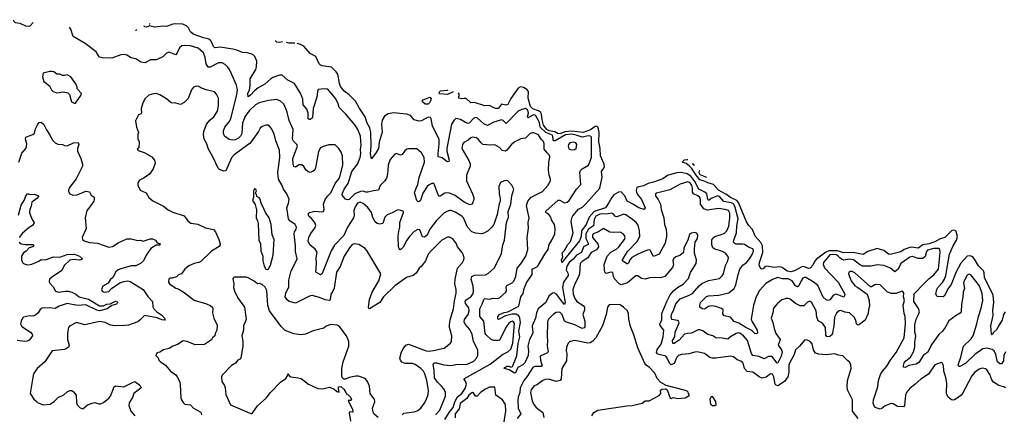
# Model space of a CAD drawing. Extents: x 2133461 to 2293071, y 753526 to 916327.
# Tile 342 of 459: x 2223144 to 2233754, y 909600 to 913851. Entities that reach past the tile are written whole.
import ezdxf

# ---------------------------------------------------------------- set-up
doc = ezdxf.new("R2010")
doc.units = 0

msp = doc.modelspace()

# ---------------------------------------------------------------- linework, layer by layer
at = {"layer": '0CON10XD'}
for points in [[(2223072, 913851), (2223080, 913835), (2223095, 913821), (2223145, 913812), (2223205, 913784), (2223245, 913780), (2223256, 913784), (2223290, 913822)], [(2227727, 909543), (2227771, 909619), (2227814, 909675), (2227833, 909735), (2227862, 909788), (2227907, 909825), (2227945, 909880), (2227958, 909925), (2227948, 909958), (2227934, 909975), (2227936, 909985), (2228215, 910139), (2228345, 910246), (2228405, 910272), (2228435, 910303), (2228457, 910365), (2228475, 910579), (2228467, 910597), (2228455, 910604), (2228435, 910598), (2228415, 910582), (2228390, 910545), (2228315, 910399), (2228305, 910395), (2228255, 910397), (2228225, 910405), (2228169, 910455), (2228160, 910470), (2228144, 910604), (2228102, 910655), (2228103, 910735), (2228128, 910785), (2228144, 910836), (2228155, 910849), (2228205, 910842), (2228245, 910852), (2228295, 910848), (2228315, 910854), (2228381, 910915), (2228390, 910935), (2228386, 910975), (2228395, 910989), (2228452, 911015), (2228468, 911035), (2228490, 911085), (2228503, 911175), (2228545, 911223), (2228597, 911305), (2228621, 911375), (2228613, 911505), (2228627, 911605), (2228624, 911665), (2228634, 911715), (2228607, 911845), (2228620, 911895), (2228655, 911941), (2228779, 912001), (2228837, 912065), (2228863, 912115), (2228864, 912135), (2228851, 912175), (2228842, 912235), (2228845, 912310), (2228856, 912376), (2228850, 912395), (2228827, 912417), (2228796, 912455), (2228797, 912515), (2228788, 912538), (2228764, 912565), (2228735, 912612), (2228685, 912634), (2228665, 912634), (2228645, 912626), (2228595, 912574), (2228544, 912566), (2228481, 912535), (2228444, 912505), (2228393, 912445), (2228375, 912434), (2228343, 912443), (2228316, 912476), (2228265, 912502), (2228221, 912499), (2228136, 912506), (2228115, 912523), (2228086, 912565), (2228065, 912580), (2228025, 912584), (2228005, 912578), (2227977, 912555), (2227930, 912530), (2227914, 912505), (2227908, 912465), (2227983, 912333), (2227997, 912297), (2227997, 912275), (2227957, 912175), (2227960, 912115), (2228022, 911975), (2228039, 911935), (2228039, 911915), (2228019, 911865), (2227994, 911856), (2227935, 911885), (2227835, 911959), (2227775, 911982), (2227745, 911986), (2227725, 911982), (2227675, 911950), (2227665, 911949), (2227653, 911963), (2227614, 912074), (2227605, 912085), (2227585, 912088), (2227555, 912074), (2227535, 912054), (2227488, 911982), (2227462, 911905), (2227445, 911889), (2227435, 911891), (2227424, 911904), (2227400, 911985), (2227415, 912035), (2227436, 912075), (2227448, 912152), (2227505, 912315), (2227502, 912365), (2227475, 912417), (2227425, 912460), (2227335, 912460), (2227314, 912456), (2227293, 912437), (2227265, 912398), (2227249, 912391), (2227205, 912408), (2227185, 912404), (2227135, 912345), (2227115, 912285), (2227107, 912183), (2227097, 912145), (2227075, 912110), (2227030, 912065), (2227012, 912015), (2226955, 912009), (2226895, 911992), (2226875, 911992), (2226845, 912004), (2226815, 912000), (2226756, 911974), (2226695, 911915), (2226675, 911909), (2226655, 911919), (2226630, 911945), (2226620, 911965), (2226622, 911982), (2226640, 912025), (2226684, 912086), (2226723, 912215), (2226784, 912296), (2226814, 912365), (2226820, 912405), (2226818, 912455), (2226825, 912495), (2226815, 912595), (2226787, 912667), (2226760, 912715), (2226660, 912835), (2226586, 912905), (2226576, 912945), (2226549, 912999), (2226465, 913101), (2226426, 913106), (2226361, 913099), (2226353, 913077), (2226346, 913015), (2226308, 912895), (2226300, 912800), (2226295, 912790), (2226275, 912777), (2226265, 912777), (2226254, 912785), (2226252, 912845), (2226239, 912889), (2226199, 912935), (2226194, 912995), (2226175, 913054), (2226104, 913165), (2226035, 913200), (2225974, 913254), (2225942, 913252), (2225873, 913227), (2225850, 913215), (2225786, 913155), (2225715, 913116), (2225669, 913081), (2225635, 913040), (2225605, 913021), (2225602, 913055), (2225619, 913095), (2225627, 913135), (2225629, 913215), (2225687, 913315), (2225695, 913345), (2225700, 913405), (2225678, 913455), (2225656, 913475), (2225634, 913484), (2225595, 913495), (2225545, 913498), (2225484, 913524), (2225440, 913535), (2225305, 913556), (2225245, 913549), (2225232, 913562), (2225212, 913612), (2225195, 913635), (2225175, 913646), (2225124, 913656), (2225014, 913694), (2224985, 913719), (2224963, 913763), (2224945, 913783), (2224903, 913803), (2224823, 913807), (2224795, 913803), (2224725, 913778), (2224695, 913782), (2224595, 913769), (2224545, 913784), (2224505, 913770), (2224489, 913775), (2224485, 913786)], [(2224540, 913808), (2224545, 913808), (2224547, 913811)], [(2227626, 909594), (2227671, 909645), (2227734, 909796), (2227733, 909835), (2227715, 909875), (2227691, 909905), (2227645, 909945), (2227615, 909993), (2227612, 910075), (2227598, 910135), (2227602, 910148), (2227614, 910156), (2227635, 910155), (2227715, 910135), (2227795, 910125), (2227845, 910136), (2227965, 910141), (2228036, 910174), (2228066, 910205), (2228080, 910235), (2228082, 910295), (2228035, 910385), (2228021, 910461), (2227993, 910515), (2227943, 910573), (2227932, 910595), (2227937, 910623), (2227976, 910675), (2227988, 910715), (2227985, 910746), (2227949, 910795), (2227945, 910815), (2227956, 910834), (2228009, 910871), (2228030, 910900), (2228034, 910925), (2228030, 910980), (2228010, 911055), (2228016, 911085), (2228045, 911100), (2228165, 911102), (2228195, 911120), (2228261, 911179), (2228336, 911334), (2228351, 911425), (2228368, 911475), (2228390, 911665), (2228410, 911725), (2228408, 911785), (2228437, 911865), (2228448, 911955), (2228468, 912025), (2228449, 912069), (2228403, 912115), (2228385, 912120), (2228363, 912117), (2228325, 912097), (2228306, 912055), (2228310, 911975), (2228321, 911925), (2228320, 911895), (2228311, 911869), (2228288, 911752), (2228254, 911645), (2228232, 911615), (2228193, 911577), (2228145, 911551), (2228125, 911546), (2228055, 911552), (2228015, 911567), (2227971, 911615), (2227925, 911715), (2227910, 911735), (2227835, 911779), (2227795, 911794), (2227775, 911794), (2227745, 911786), (2227715, 911766), (2227635, 911689), (2227564, 911596), (2227542, 911545), (2227525, 911522), (2227505, 911510), (2227485, 911512), (2227456, 911586), (2227435, 911590), (2227395, 911568), (2227345, 911515), (2227314, 911476), (2227275, 911402), (2227255, 911379), (2227245, 911372), (2227235, 911374), (2227227, 911403), (2227222, 911515), (2227228, 911572), (2227241, 911615), (2227240, 911665), (2227281, 911775), (2227278, 911785), (2227255, 911797), (2227217, 911803), (2227159, 911771), (2227105, 911750), (2227077, 911723), (2227056, 911655), (2227025, 911647), (2226996, 911655), (2226974, 911674), (2226949, 911719), (2226935, 911775), (2226895, 911828), (2226845, 911871), (2226814, 911884), (2226785, 911873), (2226759, 911835), (2226745, 911795), (2226748, 911745), (2226741, 911715), (2226675, 911615), (2226636, 911525), (2226535, 911421), (2226500, 911360), (2226405, 911116), (2226385, 911104), (2226335, 911132), (2226342, 911225), (2226340, 911285), (2226348, 911348), (2226328, 911378), (2226269, 911425), (2226252, 911465), (2226260, 911505), (2226278, 911545), (2226325, 911607), (2226334, 911635), (2226325, 911665), (2226289, 911709), (2226258, 911735), (2226251, 911759), (2226265, 911776), (2226325, 911788), (2226395, 911781), (2226418, 911785), (2226425, 911805), (2226418, 911865), (2226435, 911913), (2226459, 911951), (2226497, 911985), (2226543, 912087), (2226585, 912142), (2226599, 912171), (2226625, 912285), (2226624, 912384), (2226605, 912430), (2226579, 912469), (2226545, 912502), (2226475, 912503), (2226414, 912486), (2226385, 912470), (2226365, 912432), (2226333, 912257), (2226323, 912235), (2226304, 912215), (2226275, 912206), (2226252, 912212), (2226226, 912235), (2226205, 912271), (2226185, 912287), (2226155, 912287), (2226115, 912264), (2226099, 912269), (2226089, 912299), (2226088, 912355), (2226138, 912488), (2226132, 912505), (2226095, 912542), (2226082, 912565), (2226090, 912670), (2226046, 912766), (2226026, 912855), (2226004, 912914), (2225986, 912945), (2225955, 912974), (2225915, 912990), (2225825, 912982), (2225725, 912956), (2225685, 912935), (2225615, 912870), (2225570, 912805), (2225543, 912735), (2225537, 912625), (2225524, 912595), (2225502, 912575), (2225465, 912558), (2225433, 912553), (2225400, 912560), (2225351, 912595), (2225339, 912625), (2225339, 912655), (2225354, 912695), (2225400, 912750), (2225419, 912785), (2225485, 913045), (2225490, 913095), (2225481, 913145), (2225428, 913268), (2225406, 913315), (2225385, 913340), (2225357, 913367), (2225325, 913385), (2225285, 913386), (2225195, 913339), (2225175, 913339), (2225154, 913374), (2225143, 913445), (2225125, 913495), (2225066, 913546), (2224985, 913568), (2224925, 913572), (2224892, 913568), (2224865, 913548), (2224842, 913495), (2224825, 913474), (2224755, 913502), (2224725, 913489), (2224688, 913452), (2224633, 913425), (2224615, 913419), (2224555, 913418), (2224495, 913387), (2224450, 913395), (2224395, 913428), (2224345, 913439), (2224300, 913470), (2224275, 913478), (2224235, 913474), (2224135, 913436), (2224031, 913441), (2224005, 913448), (2223969, 913505), (2223851, 913595), (2223721, 913671), (2223695, 913748), (2223680, 913770)], [(2224405, 913741), (2224395, 913735), (2224391, 913737)], [(2225976, 913612), (2225945, 913606), (2225915, 913608), (2225902, 913625), (2225903, 913627)], [(2226107, 913598), (2226045, 913598), (2226015, 913606)], [(2233769, 909885), (2233748, 909898), (2233695, 909910), (2233638, 909948), (2233620, 909970), (2233598, 910028), (2233565, 910081), (2233550, 910090), (2233515, 910097), (2233485, 910086), (2233435, 910052), (2233405, 910016), (2233295, 909810), (2233225, 909760), (2233205, 909754), (2233185, 909757), (2233150, 909785), (2233131, 909825), (2233134, 909934), (2233125, 909995), (2233104, 910065), (2233099, 910125), (2233085, 910153), (2233075, 910159), (2233004, 910135), (2232938, 910032), (2232855, 909980), (2232794, 909926), (2232732, 909875), (2232700, 909835), (2232690, 909805), (2232678, 909695), (2232668, 909682), (2232605, 909685), (2232555, 909714), (2232535, 909717), (2232469, 909691), (2232435, 909663), (2232415, 909656), (2232361, 909675), (2232347, 909697), (2232341, 909721), (2232345, 909755), (2232393, 909895), (2232400, 909965), (2232420, 910030), (2232441, 910065), (2232490, 910120), (2232525, 910181), (2232589, 910265), (2232675, 910425), (2232690, 910575), (2232686, 910655), (2232675, 910685), (2232666, 910775), (2232679, 910825), (2232668, 910865), (2232670, 910905), (2232662, 910922), (2232655, 910927), (2232585, 910901), (2232535, 910903), (2232491, 910921), (2232415, 910996), (2232365, 910999), (2232325, 910974), (2232313, 910973), (2232145, 911123), (2232115, 911138), (2232095, 911139), (2232080, 911130), (2232074, 911115), (2232105, 911038), (2232145, 910983), (2232177, 910967), (2232275, 910895), (2232298, 910825), (2232301, 910765), (2232290, 910730), (2232287, 910685), (2232255, 910615), (2232195, 910566), (2232175, 910562), (2232162, 910575), (2232153, 910615), (2232138, 910645), (2232085, 910693), (2232035, 910701), (2231993, 910717), (2231975, 910714), (2231945, 910690), (2231925, 910645), (2231918, 910555), (2231899, 910461), (2231875, 910438), (2231845, 910434), (2231832, 910452), (2231826, 910535), (2231795, 910581), (2231747, 910607), (2231733, 910645), (2231726, 910716), (2231675, 910808), (2231655, 910818), (2231635, 910808), (2231595, 910770), (2231555, 910769), (2231503, 910793), (2231445, 910841), (2231425, 910849), (2231405, 910849), (2231356, 910834), (2231305, 910791), (2231268, 910742), (2231261, 910695), (2231241, 910635), (2231260, 910590), (2231275, 910525), (2231292, 910472), (2231340, 910405), (2231319, 910345), (2231355, 910296), (2231361, 910275), (2231351, 910225), (2231315, 910154), (2231305, 910151), (2231261, 910211), (2231245, 910223), (2231215, 910222), (2231165, 910197), (2231114, 910224), (2231044, 910234), (2231030, 910255), (2230988, 910395), (2230945, 910445), (2230905, 910475), (2230885, 910478), (2230865, 910471), (2230805, 910435), (2230775, 910408), (2230715, 910420), (2230645, 910425), (2230615, 910445), (2230561, 910461), (2230505, 910498), (2230475, 910509), (2230455, 910509), (2230385, 910475), (2230340, 910470), (2230308, 910462), (2230252, 910398), (2230195, 910363), (2230182, 910362), (2230179, 910395), (2230205, 910435), (2230209, 910485), (2230250, 910585), (2230245, 910602), (2230232, 910612), (2230173, 910623), (2230165, 910655), (2230171, 910685), (2230191, 910719), (2230215, 910791), (2230263, 910845), (2230358, 910882), (2230395, 910903), (2230465, 910985), (2230495, 911010), (2230565, 911043), (2230685, 911064), (2230715, 911092), (2230729, 911115), (2230750, 911205), (2230774, 911255), (2230781, 911285), (2230774, 911305), (2230750, 911335), (2230717, 911355), (2230685, 911365), (2230635, 911380), (2230614, 911395), (2230601, 911425), (2230601, 911475), (2230609, 911495), (2230634, 911516), (2230735, 911548), (2230766, 911575), (2230784, 911626), (2230796, 911715), (2230797, 911767), (2230781, 911795), (2230748, 911808), (2230675, 911816), (2230555, 911801), (2230515, 911815), (2230482, 911865), (2230479, 911915), (2230472, 911935), (2230453, 911953), (2230405, 911975), (2230396, 911995), (2230396, 912035), (2230388, 912065), (2230368, 912095), (2230345, 912105), (2230260, 912080), (2230150, 912020), (2230005, 911984), (2229996, 911974), (2229996, 911955), (2230025, 911915), (2230048, 911865), (2230055, 911807), (2230085, 911715), (2230093, 911645), (2230112, 911595), (2230115, 911545), (2230115, 911515), (2230100, 911445), (2230034, 911326), (2229975, 911302), (2229937, 911367), (2229915, 911373), (2229805, 911324), (2229742, 911288), (2229718, 911265), (2229705, 911230), (2229695, 911220), (2229685, 911221), (2229641, 911255), (2229640, 911265), (2229693, 911355), (2229795, 911460), (2229826, 911515), (2229822, 911575), (2229807, 911637), (2229787, 911665), (2229748, 911698), (2229675, 911750), (2229655, 911757), (2229578, 911728), (2229565, 911732), (2229541, 911761), (2229525, 911768), (2229485, 911759), (2229395, 911757), (2229353, 911735), (2229335, 911700), (2229328, 911632), (2229272, 911595), (2229243, 911545), (2229244, 911495), (2229269, 911445), (2229270, 911430), (2229220, 911405), (2229198, 911342), (2229145, 911315), (2229109, 911271), (2229064, 911235), (2229041, 911195), (2229032, 911155), (2229054, 911115), (2229053, 911095), (2229005, 911024), (2228994, 910965), (2229022, 910805), (2229015, 910784), (2228992, 910808), (2228930, 910895), (2228905, 910908), (2228885, 910907), (2228845, 910872), (2228812, 910805), (2228732, 910735), (2228713, 910695), (2228703, 910635), (2228667, 910555), (2228672, 910475), (2228636, 910405), (2228619, 910335), (2228627, 910285), (2228625, 910235), (2228586, 910155), (2228565, 910135), (2228512, 910105), (2228485, 910046), (2228475, 910043), (2228420, 910080), (2228366, 910095), (2228371, 910105), (2228395, 910120), (2228415, 910120), (2228435, 910108), (2228456, 910115), (2228500, 910230), (2228515, 910364), (2228532, 910435), (2228524, 910495), (2228539, 910591), (2228533, 910635), (2228521, 910661), (2228495, 910680), (2228452, 910678), (2228380, 910660), (2228305, 910622), (2228295, 910630), (2228296, 910655), (2228314, 910675), (2228365, 910698), (2228405, 910705), (2228522, 910765), (2228543, 910865), (2228569, 910901), (2228581, 910955), (2228606, 911015), (2228666, 911105), (2228666, 911155), (2228674, 911166), (2228715, 911188), (2228730, 911205), (2228803, 911327), (2228840, 911375), (2228850, 911430), (2228879, 911475), (2228909, 911545), (2228916, 911595), (2228907, 911645), (2228876, 911695), (2228866, 911725), (2228845, 911751), (2228815, 911774), (2228815, 911790), (2228945, 911908), (2228965, 911906), (2229015, 911877), (2229045, 911886), (2229065, 911905), (2229145, 912026), (2229192, 912075), (2229181, 912205), (2229186, 912225), (2229204, 912245), (2229275, 912285), (2229306, 912365), (2229305, 912586), (2229295, 912595), (2229275, 912599), (2229205, 912587), (2229142, 912608), (2229095, 912617), (2229025, 912611), (2228915, 912547), (2228895, 912545), (2228885, 912607), (2228815, 912635), (2228753, 912693), (2228744, 912745), (2228707, 912817), (2228695, 912825), (2228675, 912824), (2228625, 912795), (2228619, 912799), (2228615, 912805), (2228626, 912844), (2228625, 912864), (2228615, 912880), (2228595, 912893), (2228556, 912884), (2228516, 912865), (2228385, 912732), (2228354, 912765), (2228335, 912773), (2228255, 912749), (2228185, 912711), (2228145, 912730), (2228075, 912793), (2228055, 912798), (2228035, 912788), (2227988, 912735), (2227975, 912733), (2227949, 912745), (2227895, 912775), (2227845, 912786), (2227825, 912770), (2227797, 912725), (2227747, 912465), (2227747, 912435), (2227772, 912338), (2227767, 912323), (2227755, 912320), (2227735, 912329), (2227695, 912362), (2227654, 912374), (2227652, 912405), (2227665, 912515), (2227663, 912565), (2227593, 912703), (2227578, 912785), (2227569, 912799), (2227545, 912801), (2227475, 912763), (2227445, 912758), (2227395, 912774), (2227355, 912818), (2227316, 912835), (2227239, 912839), (2227175, 912849), (2227116, 912836), (2227075, 912813), (2227051, 912769), (2227042, 912725), (2227051, 912639), (2227017, 912533), (2227009, 912465), (2226985, 912419), (2226935, 912352), (2226923, 912405), (2226933, 912487), (2226927, 912637), (2226918, 912685), (2226888, 912735), (2226865, 912805), (2226801, 912901), (2226764, 912974), (2226695, 913043), (2226641, 913081), (2226602, 913132), (2226589, 913165), (2226571, 913265), (2226555, 913290), (2226505, 913338), (2226405, 913354), (2226383, 913365), (2226372, 913375), (2226335, 913455), (2226275, 913488), (2226206, 913565), (2226168, 913585), (2226134, 913596)], [(2223731, 912951), (2223745, 912952), (2223802, 913035), (2223808, 913055), (2223763, 913105), (2223763, 913125), (2223750, 913160), (2223694, 913234), (2223655, 913257), (2223625, 913249), (2223605, 913251), (2223576, 913266), (2223545, 913264), (2223510, 913290), (2223495, 913294), (2223467, 913293), (2223396, 913274), (2223389, 913235), (2223402, 913185), (2223465, 913137), (2223488, 913095), (2223505, 913078), (2223545, 913062), (2223615, 913074), (2223662, 913065), (2223680, 913045), (2223703, 912965), (2223731, 912951)], [(2227266, 909595), (2227285, 909613), (2227394, 909626), (2227435, 909642), (2227466, 909665), (2227503, 909715), (2227529, 909765), (2227544, 909815), (2227549, 909861), (2227530, 909965), (2227510, 910035), (2227494, 910064), (2227465, 910095), (2227405, 910138), (2227375, 910148), (2227298, 910148), (2227262, 910162), (2227246, 910185), (2227241, 910205), (2227259, 910275), (2227275, 910306), (2227305, 910345), (2227335, 910356), (2227525, 910283), (2227555, 910279), (2227602, 910288), (2227719, 910311), (2227785, 910365), (2227797, 910385), (2227801, 910445), (2227777, 910537), (2227776, 910565), (2227783, 910617), (2227818, 910735), (2227828, 910822), (2227847, 910905), (2227848, 910945), (2227834, 911005), (2227837, 911055), (2227862, 911175), (2227915, 911236), (2227931, 911265), (2227933, 911283), (2227927, 911315), (2227911, 911345), (2227862, 911405), (2227850, 911435), (2227810, 911490), (2227775, 911509), (2227755, 911507), (2227693, 911477), (2227581, 911365), (2227544, 911326), (2227516, 911254), (2227473, 911197), (2227449, 911175), (2227415, 911119), (2227385, 911097), (2227312, 911075), (2227186, 910985), (2227065, 910865), (2227025, 910803), (2226915, 910738), (2226905, 910740), (2226901, 910755), (2226915, 910838), (2226942, 910915), (2227015, 911039), (2227034, 911115), (2226884, 911364), (2226865, 911386), (2226799, 911429), (2226755, 911438), (2226725, 911428), (2226697, 911395), (2226642, 911305), (2226597, 911193), (2226559, 911131), (2226531, 910959), (2226515, 910919), (2226498, 910895), (2226490, 910835), (2226482, 910825), (2226435, 910832), (2226375, 910860), (2226295, 910879), (2226265, 910872), (2226115, 910799), (2226047, 910817), (2226025, 910834), (2226006, 910865), (2226010, 910905), (2226045, 910975), (2226044, 911045), (2226068, 911145), (2226113, 911227), (2226134, 911276), (2226115, 911355), (2226116, 911415), (2226100, 911545), (2226105, 911565), (2226124, 911595), (2226128, 911615), (2226111, 911645), (2226055, 911683), (2226042, 911705), (2226023, 911825), (2226041, 911875), (2226048, 911918), (2226022, 911975), (2225986, 912025), (2225972, 912065), (2225933, 912135), (2225925, 912205), (2225948, 912365), (2225942, 912445), (2225904, 912545), (2225885, 912620), (2225855, 912681), (2225835, 912704), (2225816, 912716), (2225795, 912716), (2225755, 912701), (2225735, 912683), (2225718, 912645), (2225628, 912522), (2225456, 912394), (2225425, 912362), (2225365, 912223), (2225345, 912219), (2225297, 912237), (2225283, 912253), (2225230, 912365), (2225174, 912465), (2225161, 912515), (2225132, 912565), (2225123, 912615), (2225127, 912645), (2225156, 912725), (2225196, 912774), (2225235, 912804), (2225274, 912865), (2225286, 912924), (2225286, 913005), (2225265, 913050), (2225243, 913073), (2225152, 913095), (2225097, 913117), (2225075, 913132), (2225044, 913136), (2225015, 913123), (2224996, 913095), (2224958, 913002), (2224915, 912959), (2224875, 912939), (2224825, 912952), (2224775, 912954), (2224725, 912999), (2224653, 913043), (2224616, 913056), (2224585, 913054), (2224535, 913037), (2224495, 913003), (2224469, 912955), (2224452, 912895), (2224457, 912845), (2224446, 912834), (2224423, 912825), (2224393, 912763), (2224401, 912695), (2224423, 912635), (2224417, 912613), (2224418, 912568), (2224432, 912535), (2224428, 912472), (2224410, 912455), (2224422, 912442), (2224485, 912420), (2224567, 912375), (2224598, 912338), (2224604, 912305), (2224582, 912245), (2224544, 912186), (2224485, 912147), (2224435, 912123), (2224416, 912094)], [(2227815, 913074), (2227755, 913046), (2227673, 913053), (2227663, 913065), (2227675, 913086), (2227755, 913092), (2227761, 913096)], [(2231256, 911054), (2231185, 911010), (2231115, 910935), (2231079, 910865), (2231050, 910775), (2231028, 910625), (2231037, 910595), (2231091, 910505), (2231093, 910477), (2231085, 910467), (2231065, 910472), (2231033, 910503), (2230968, 910535), (2230895, 910583), (2230845, 910600), (2230805, 910648), (2230735, 910660), (2230722, 910682), (2230724, 910725), (2230705, 910741), (2230645, 910760), (2230595, 910767), (2230565, 910761), (2230525, 910733), (2230498, 910738), (2230474, 910754), (2230472, 910775), (2230481, 910805), (2230545, 910870), (2230565, 910878), (2230678, 910882), (2230785, 910910), (2230843, 910957), (2230862, 910995), (2230885, 911105), (2230905, 911165), (2230935, 911206), (2230975, 911235), (2231003, 911265), (2231045, 911332), (2231052, 911365), (2231043, 911383), (2231005, 911397), (2230955, 911428), (2230935, 911434), (2230865, 911432), (2230849, 911439), (2230836, 911455), (2230838, 911475), (2230869, 911555), (2230872, 911632), (2230885, 911705), (2230855, 911828), (2230838, 911865), (2230815, 911877), (2230733, 911893), (2230686, 911945), (2230665, 911953), (2230596, 911924), (2230575, 911906), (2230565, 911903), (2230558, 911918), (2230547, 911977), (2230526, 911995), (2230464, 912025), (2230419, 912109), (2230375, 912165), (2230335, 912191), (2230275, 912204), (2230225, 912203), (2230145, 912181), (2230125, 912173), (2230075, 912137), (2229975, 912100), (2229915, 912087), (2229865, 912060), (2229815, 912052), (2229795, 912042), (2229786, 912015), (2229791, 911991), (2229804, 911964), (2229845, 911913), (2229875, 911850), (2229883, 911825), (2229875, 911808), (2229815, 911823), (2229760, 911860), (2229689, 911895), (2229665, 911955), (2229625, 911996), (2229595, 911994), (2229545, 911965), (2229524, 911936), (2229497, 911885), (2229455, 911825), (2229335, 911786), (2229280, 911725), (2229247, 911645), (2229197, 911575), (2229193, 911515), (2229175, 911469), (2228985, 911237), (2228982, 911265), (2228996, 911295), (2228990, 911340), (2229016, 911365), (2229051, 911429), (2229079, 911461), (2229107, 911555), (2229086, 911675), (2229093, 911715), (2229105, 911740), (2229165, 911809), (2229209, 911831), (2229244, 911866), (2229394, 912035), (2229420, 912155), (2229412, 912215), (2229447, 912263), (2229444, 912295), (2229403, 912385), (2229399, 912465), (2229386, 912534), (2229390, 912635), (2229379, 912689), (2229365, 912704), (2229345, 912702), (2229295, 912663), (2229215, 912635), (2229095, 912649), (2229018, 912642), (2228974, 912625), (2228945, 912621), (2228912, 912642), (2228850, 912655), (2228825, 912668), (2228788, 912715), (2228773, 912773), (2228766, 912835), (2228756, 912856), (2228735, 912871), (2228675, 912892), (2228650, 912915), (2228624, 913005), (2228626, 913076), (2228609, 913099), (2228572, 913122), (2228542, 913128), (2228515, 913114), (2228438, 913002), (2228405, 912939), (2228382, 912932), (2228335, 912940), (2228305, 912897), (2228295, 912893), (2228275, 912893), (2228245, 912904), (2228205, 912928), (2228155, 912924), (2228045, 912958), (2228005, 912954), (2227955, 913002), (2227935, 913004), (2227905, 912997), (2227880, 913005), (2227872, 913015), (2227882, 913035), (2227880, 913045), (2227875, 913056), (2227869, 913060)], [(2227515, 912940), (2227485, 912965), (2227480, 912975), (2227491, 912989), (2227565, 913016), (2227577, 912997), (2227576, 912985), (2227561, 912955), (2227545, 912941), (2227515, 912940)], [(2223135, 912315), (2223168, 912412), (2223209, 912465), (2223218, 912485), (2223222, 912515), (2223208, 912565), (2223210, 912585), (2223245, 912599), (2223285, 912614), (2223302, 912628), (2223313, 912675), (2223335, 912720), (2223355, 912742), (2223375, 912748), (2223405, 912722), (2223431, 912665), (2223466, 912616), (2223499, 912549), (2223525, 912524), (2223555, 912512), (2223605, 912506), (2223626, 912496), (2223655, 912492), (2223725, 912526), (2223775, 912530), (2223781, 912505), (2223768, 912465), (2223768, 912435), (2223803, 912355), (2223820, 912295), (2223820, 912275), (2223752, 912138), (2223682, 912045), (2223669, 912015), (2223669, 911999), (2223684, 911974), (2223715, 911961), (2223764, 911966), (2223855, 912004), (2223895, 911997), (2223915, 911962), (2223945, 911938), (2223948, 911918), (2223942, 911895), (2223888, 911822), (2223868, 911795), (2223850, 911715), (2223859, 911601), (2223818, 911505), (2223820, 911485), (2223838, 911468), (2223895, 911450), (2223983, 911443), (2224105, 911400), (2224145, 911409), (2224205, 911448), (2224298, 911492), (2224345, 911489), (2224415, 911471), (2224445, 911477), (2224475, 911464), (2224551, 911489), (2224575, 911490), (2224606, 911475), (2224625, 911447), (2224656, 911435), (2224655, 911424), (2224615, 911421), (2224558, 911385), (2224506, 911315), (2224477, 911255), (2224445, 911226), (2224395, 911201), (2224345, 911201), (2224233, 911167), (2224205, 911155), (2224181, 911135), (2224146, 911074), (2224120, 911050), (2224096, 911014), (2224041, 910979), (2224024, 910946), (2224032, 910925), (2224055, 910917), (2224105, 910924), (2224134, 910956), (2224181, 910989), (2224231, 911019), (2224265, 911032), (2224305, 911039), (2224335, 911030), (2224475, 910944), (2224525, 910869), (2224574, 910814), (2224578, 910758), (2224590, 910735), (2224621, 910705), (2224675, 910670), (2224703, 910635), (2224710, 910615), (2224675, 910617), (2224625, 910641), (2224487, 910663), (2224440, 910615), (2224415, 910598), (2224315, 910561), (2224275, 910557), (2224172, 910552), (2224122, 910562), (2224065, 910588), (2224005, 910601), (2223845, 910564), (2223755, 910588), (2223680, 910550), (2223670, 910535), (2223660, 910475), (2223658, 910405), (2223676, 910345), (2223669, 910325), (2223644, 910306), (2223625, 910299), (2223493, 910285), (2223415, 910166), (2223331, 910095), (2223294, 910035), (2223280, 909975), (2223258, 909825), (2223297, 909765), (2223317, 909745), (2223335, 909729), (2223395, 909703), (2223472, 909708), (2223518, 909742), (2223560, 909780), (2223619, 909811), (2223655, 909843), (2223685, 909858), (2223705, 909856), (2223723, 909843), (2223754, 909805), (2223756, 909726), (2223762, 909702), (2223795, 909669), (2223825, 909661), (2223875, 909701), (2223925, 909721), (2223955, 909726), (2223995, 909713), (2224014, 909714), (2224045, 909728), (2224105, 909773), (2224123, 909795), (2224162, 909895), (2224175, 909908), (2224265, 909895), (2224365, 909948), (2224385, 909952), (2224438, 909915), (2224451, 909885), (2224373, 909825), (2224359, 909781), (2224322, 909725), (2224319, 909695), (2224342, 909635), (2224385, 909584)], [(2229085, 912448), (2229125, 912452), (2229140, 912465), (2229145, 912480), (2229146, 912505), (2229136, 912525), (2229115, 912533), (2229071, 912525), (2229058, 912505), (2229055, 912490), (2229061, 912461), (2229085, 912448)], [(2233765, 910705), (2233747, 910675), (2233730, 910615), (2233691, 910555), (2233673, 910515), (2233639, 910481), (2233625, 910458), (2233617, 910467), (2233608, 910555), (2233634, 910666), (2233631, 910721), (2233642, 910805), (2233635, 910885), (2233540, 911075), (2233538, 911125), (2233530, 911145), (2233475, 911201), (2233435, 911271), (2233414, 911296), (2233385, 911307), (2233355, 911303), (2233285, 911229), (2233236, 911135), (2233181, 910999), (2233149, 910955), (2233105, 910874), (2233095, 910866), (2233031, 910871), (2233017, 910895), (2233026, 910945), (2233037, 910965), (2233089, 911021), (2233109, 911055), (2233123, 911097), (2233165, 911324), (2233203, 911415), (2233239, 911475), (2233249, 911515), (2233235, 911570), (2233225, 911581), (2233205, 911584), (2233185, 911575), (2233115, 911505), (2233065, 911492), (2233007, 911457), (2232945, 911436), (2232875, 911425), (2232825, 911391), (2232755, 911401), (2232735, 911398), (2232675, 911375), (2232638, 911352), (2232525, 911322), (2232505, 911326), (2232456, 911365), (2232385, 911386), (2232285, 911353), (2232235, 911320), (2232125, 911343), (2232025, 911339), (2231955, 911361), (2231865, 911361), (2231832, 911348), (2231729, 911271), (2231708, 911245), (2231692, 911208), (2231663, 911175), (2231645, 911171), (2231595, 911193), (2231572, 911188), (2231540, 911170), (2231495, 911145), (2231455, 911135), (2231415, 911143), (2231361, 911181), (2231335, 911190), (2231271, 911181), (2231195, 911195), (2231175, 911189), (2231155, 911168), (2231134, 911164), (2231111, 911205), (2231115, 911235), (2231153, 911345), (2231149, 911415), (2231130, 911450), (2231070, 911520), (2231042, 911592), (2231000, 911635), (2230975, 911674), (2230891, 911881), (2230872, 911902), (2230802, 911935), (2230752, 911972), (2230673, 912015), (2230621, 912075), (2230558, 912092), (2230529, 912109), (2230475, 912125), (2230433, 912175), (2230382, 912252), (2230357, 912277), (2230325, 912301), (2230282, 912315), (2230308, 912342), (2230336, 912346), (2230343, 912345)], [(2230394, 912304), (2230397, 912295), (2230414, 912285)], [(2230472, 912228), (2230465, 912218), (2230463, 912205), (2230475, 912182), (2230544, 912156)], [(2224416, 912094), (2224415, 912070), (2224442, 912015), (2224505, 911987), (2224537, 911935), (2224580, 911900), (2224695, 911842), (2224745, 911804), (2224795, 911778), (2224915, 911740), (2224956, 911686), (2224988, 911658), (2225065, 911650), (2225145, 911608), (2225231, 911591), (2225255, 911565), (2225290, 911485), (2225303, 911435), (2225303, 911425), (2225292, 911408), (2225211, 911359), (2225095, 911248), (2225075, 911236), (2225025, 911226), (2224965, 911199), (2224925, 911163), (2224887, 911115), (2224855, 911101), (2224832, 911082), (2224785, 911067), (2224765, 911066), (2224752, 911058), (2224747, 911025), (2224757, 911007), (2224825, 910960), (2224859, 910949), (2224905, 910920), (2225025, 910830), (2225155, 910789), (2225195, 910772), (2225220, 910755), (2225226, 910735), (2225222, 910695), (2225237, 910635), (2225270, 910560), (2225268, 910505), (2225250, 910470), (2225246, 910444), (2225222, 910425), (2225209, 910401), (2225137, 910353), (2225035, 910347), (2224947, 910385), (2224905, 910391), (2224845, 910352), (2224795, 910335), (2224755, 910309), (2224694, 910296), (2224655, 910268), (2224625, 910262), (2224613, 910247), (2224612, 910235), (2224635, 910210), (2224642, 910185), (2224658, 910168), (2224715, 910129), (2224770, 910065), (2224826, 910026), (2224841, 910005), (2224866, 909956), (2224874, 909925), (2224881, 909775), (2224887, 909755), (2224907, 909727), (2224925, 909710), (2224985, 909704), (2225018, 909665), (2225096, 909625), (2225104, 909595)], [(2225815, 911160), (2225825, 911168), (2225845, 911208), (2225876, 911315), (2225886, 911485), (2225864, 911535), (2225854, 911645), (2225833, 911715), (2225793, 911775), (2225765, 911840), (2225748, 911865), (2225735, 911918), (2225725, 911932), (2225700, 911945), (2225697, 911967), (2225690, 911975), (2225690, 911995), (2225697, 912007), (2225690, 912025), (2225675, 912030), (2225662, 912005), (2225662, 911935), (2225653, 911905), (2225682, 911862), (2225697, 911803), (2225693, 911715), (2225708, 911685), (2225712, 911655), (2225720, 911475), (2225740, 911435), (2225742, 911362), (2225763, 911303), (2225764, 911255), (2225779, 911195), (2225795, 911163), (2225815, 911160)], [(2223131, 911745), (2223158, 911852), (2223195, 911909), (2223210, 911955), (2223229, 911975), (2223237, 911977), (2223265, 911967), (2223305, 911971), (2223346, 911955), (2223346, 911945), (2223330, 911925), (2223274, 911886), (2223268, 911842), (2223252, 911805), (2223251, 911775), (2223261, 911741), (2223282, 911692), (2223297, 911675), (2223298, 911662), (2223282, 911635), (2223245, 911611), (2223175, 911551), (2223139, 911505)], [(2231664, 910384), (2231635, 910400), (2231605, 910401), (2231549, 910335), (2231504, 910296), (2231489, 910245), (2231433, 910137), (2231434, 910055), (2231421, 910005), (2231387, 909953), (2231315, 909907), (2231295, 909913), (2231284, 909925), (2231272, 910005), (2231255, 910031), (2231235, 910036), (2231189, 910001), (2231145, 909990), (2231114, 910004), (2231045, 910056), (2230985, 910060), (2230955, 910095), (2230945, 910139), (2230935, 910156), (2230915, 910174), (2230875, 910188), (2230835, 910220), (2230805, 910228), (2230646, 910206), (2230605, 910206), (2230582, 910212), (2230525, 910254), (2230445, 910274), (2230419, 910271), (2230355, 910251), (2230275, 910244), (2230245, 910235), (2230225, 910215), (2230195, 910149), (2230165, 910134), (2230145, 910151), (2230122, 910205), (2230107, 910225), (2230019, 910249), (2230005, 910265), (2230015, 910300), (2230055, 910355), (2230077, 910435), (2230084, 910505), (2230047, 910557), (2230043, 910575), (2230062, 910615), (2230064, 910685), (2230116, 910815), (2230154, 910886), (2230190, 910930), (2230234, 910966), (2230295, 911002), (2230351, 911065), (2230371, 911129), (2230416, 911195), (2230434, 911225), (2230437, 911265), (2230417, 911335), (2230414, 911384), (2230424, 911455), (2230448, 911495), (2230450, 911525), (2230441, 911551), (2230415, 911558), (2230385, 911551), (2230362, 911538), (2230344, 911476), (2230302, 911395), (2230297, 911345), (2230258, 911312), (2230215, 911298), (2230190, 911275), (2230181, 911255), (2230188, 911215), (2230177, 911183), (2230095, 911084), (2230045, 911072), (2229945, 911074), (2229885, 911056), (2229845, 911065), (2229805, 911091), (2229785, 911091), (2229695, 911018), (2229625, 910996), (2229605, 911005), (2229559, 911055), (2229544, 911085), (2229535, 911129), (2229515, 911132), (2229465, 911118), (2229451, 911131), (2229445, 911155), (2229444, 911215), (2229476, 911304), (2229514, 911346), (2229578, 911382), (2229602, 911405), (2229661, 911485), (2229667, 911505), (2229663, 911525), (2229648, 911545), (2229615, 911562), (2229545, 911558), (2229505, 911564), (2229435, 911603), (2229383, 911567), (2229325, 911543), (2229315, 911525), (2229317, 911505), (2229373, 911435), (2229383, 911405), (2229358, 911372), (2229302, 911345), (2229265, 911285), (2229204, 911246), (2229185, 911225), (2229175, 911115), (2229161, 911075), (2229125, 911005), (2229105, 910945), (2229108, 910895), (2229126, 910846), (2229146, 910815), (2229215, 910771), (2229229, 910755), (2229230, 910725), (2229212, 910675), (2229235, 910605), (2229235, 910544), (2229225, 910531), (2229205, 910523), (2229125, 910565), (2229025, 910595), (2229015, 910605), (2228991, 910675), (2228965, 910700), (2228925, 910696), (2228895, 910680), (2228844, 910625), (2228832, 910595), (2228827, 910435), (2228833, 910395), (2228827, 910337), (2228838, 910275), (2228825, 910260), (2228754, 910225), (2228756, 910185), (2228775, 910123), (2228764, 910116), (2228695, 910115), (2228675, 910105), (2228610, 910005), (2228575, 909966), (2228537, 909885), (2228534, 909835), (2228517, 909785), (2228511, 909745), (2228516, 909666), (2228546, 909605), (2228504, 909555)], [(2223138, 911455), (2223158, 911438), (2223205, 911430), (2223259, 911429), (2223285, 911428), (2223295, 911411), (2223285, 911403), (2223245, 911393), (2223215, 911359), (2223185, 911339), (2223162, 911305), (2223163, 911265), (2223175, 911236), (2223186, 911226), (2223215, 911214), (2223235, 911211), (2223275, 911219), (2223351, 911249), (2223375, 911269), (2223425, 911263), (2223505, 911295), (2223577, 911293), (2223655, 911322), (2223735, 911324), (2223789, 911305), (2223822, 911275), (2223807, 911263), (2223785, 911259), (2223725, 911269), (2223685, 911261), (2223622, 911205), (2223599, 911151), (2223486, 911075), (2223466, 911055), (2223460, 911035), (2223464, 911015), (2223504, 910975), (2223528, 910928), (2223565, 910915), (2223633, 910927), (2223666, 910926), (2223705, 910915), (2223747, 910895), (2223785, 910865), (2223885, 910839), (2224005, 910769), (2224045, 910768), (2224084, 910785), (2224119, 910791), (2224175, 910819), (2224194, 910815), (2224198, 910808), (2224186, 910785), (2224135, 910771), (2224085, 910735), (2224005, 910714), (2223975, 910722), (2223858, 910778), (2223765, 910773), (2223655, 910793), (2223570, 910765), (2223525, 910739), (2223465, 910749), (2223385, 910742), (2223365, 910729), (2223344, 910695), (2223315, 910668), (2223285, 910659), (2223250, 910660)], [(2233767, 910275), (2233750, 910235), (2233745, 910175), (2233725, 910144), (2233705, 910144), (2233682, 910165), (2233662, 910245), (2233644, 910284), (2233625, 910297), (2233565, 910312), (2233524, 910306), (2233437, 910243), (2233335, 910149), (2233276, 910116), (2233265, 910116), (2233257, 910135), (2233285, 910215), (2233315, 910333), (2233396, 910414), (2233418, 910445), (2233460, 910575), (2233475, 910655), (2233505, 910745), (2233522, 910825), (2233515, 910900), (2233488, 910985), (2233395, 911101), (2233375, 911111), (2233355, 911100), (2233328, 911052), (2233316, 911015), (2233326, 910955), (2233311, 910915), (2233309, 910861), (2233293, 910785), (2233291, 910705), (2233280, 910690), (2233235, 910666), (2233155, 910607), (2233118, 910535), (2233090, 910495), (2233050, 910460), (2232973, 910357), (2232927, 910265), (2232885, 910239), (2232835, 910160), (2232805, 910142), (2232727, 910125), (2232685, 910104), (2232668, 910108), (2232667, 910125), (2232677, 910155), (2232692, 910175), (2232744, 910216), (2232776, 910274), (2232790, 910325), (2232790, 910375), (2232800, 910445), (2232790, 910485), (2232789, 910565), (2232804, 910626), (2232831, 910675), (2232839, 910705), (2232829, 910739), (2232781, 910815), (2232783, 910897), (2232890, 911010), (2232945, 911065), (2232995, 911103), (2233044, 911165), (2233062, 911345), (2233058, 911375), (2233045, 911386), (2232996, 911386), (2232925, 911370), (2232915, 911355), (2232901, 911299), (2232875, 911279), (2232825, 911279), (2232765, 911302), (2232735, 911294), (2232639, 911225), (2232612, 911165), (2232575, 911134), (2232528, 911175), (2232455, 911205), (2232388, 911212), (2232315, 911196), (2232225, 911197), (2232195, 911213), (2232131, 911265), (2232085, 911272), (2232025, 911262), (2232000, 911270), (2231981, 911285), (2231965, 911305), (2231945, 911317), (2231905, 911322), (2231875, 911318), (2231819, 911255), (2231806, 911235), (2231803, 911215), (2231818, 911178), (2231963, 911025), (2232036, 910895), (2232034, 910876), (2232025, 910863), (2231955, 910892), (2231935, 910894), (2231909, 910881), (2231875, 910832), (2231855, 910826), (2231834, 910835), (2231803, 910863), (2231745, 910989), (2231695, 911029), (2231615, 911074), (2231596, 911074), (2231585, 911066), (2231565, 911039), (2231540, 910985), (2231525, 910975), (2231505, 910985), (2231469, 911039), (2231425, 911059), (2231365, 911059), (2231315, 911073), (2231256, 911054)], [(2227005, 909567), (2226963, 909603), (2226952, 909625), (2226946, 909665), (2226970, 909735), (2226968, 909765), (2226945, 909788), (2226922, 909825), (2226912, 909905), (2226892, 909952), (2226865, 909986), (2226795, 910011), (2226765, 910011), (2226695, 909997), (2226655, 909978), (2226638, 909978), (2226620, 909995), (2226614, 910014), (2226614, 910095), (2226628, 910165), (2226689, 910335), (2226691, 910385), (2226667, 910445), (2226585, 910551), (2226565, 910559), (2226495, 910566), (2226448, 910548), (2226422, 910528), (2226305, 910501), (2226225, 910465), (2226175, 910456), (2226097, 910467), (2226005, 910504), (2225961, 910545), (2225836, 910715), (2225819, 910775), (2225806, 910935), (2225790, 910970), (2225758, 910998), (2225728, 911008), (2225705, 911007), (2225672, 911035), (2225605, 911071), (2225585, 911076), (2225455, 911076), (2225445, 911068), (2225442, 911055), (2225450, 911005), (2225449, 910965), (2225461, 910915), (2225501, 910845), (2225567, 910755), (2225583, 910625), (2225578, 910602), (2225557, 910555), (2225556, 910505), (2225536, 910445), (2225547, 910387), (2225549, 910335), (2225525, 910208), (2225515, 910194), (2225495, 910183), (2225469, 910151), (2225426, 910125), (2225325, 910022), (2225317, 910005), (2225322, 909955), (2225351, 909911), (2225359, 909885), (2225364, 909814), (2225414, 909704), (2225615, 909616), (2225635, 909609), (2225650, 909610), (2225705, 909691), (2225801, 909775), (2225846, 909835), (2225953, 909947), (2226012, 909985), (2226030, 910015), (2226032, 910038), (2226051, 910011), (2226064, 910004), (2226144, 909994), (2226178, 909985), (2226256, 909926), (2226355, 909878), (2226405, 909874), (2226485, 909893), (2226532, 909872), (2226562, 909845), (2226585, 909840), (2226578, 909875), (2226580, 909895), (2226605, 909900), (2226635, 909870), (2226660, 909835), (2226662, 909822), (2226678, 909818), (2226710, 909785), (2226717, 909767), (2226720, 909755), (2226715, 909750), (2226685, 909750), (2226682, 909745), (2226729, 909655), (2226732, 909628), (2226725, 909622), (2226703, 909627), (2226693, 909617), (2226707, 909525)], [(2229308, 909585), (2229330, 909620), (2229375, 909644), (2229685, 909693), (2229745, 909694), (2229851, 909719), (2229885, 909744), (2229926, 909744), (2230036, 909804), (2230052, 909825), (2230048, 909862), (2230068, 909872), (2230105, 909876), (2230123, 909865), (2230153, 909775), (2230165, 909770), (2230185, 909782), (2230235, 909772), (2230315, 909778), (2230358, 909802), (2230360, 909815), (2230350, 909825), (2230348, 909838), (2230335, 909850), (2230305, 909862), (2230111, 909911), (2230053, 909943), (2230014, 909985), (2229987, 910045), (2229931, 910105), (2229895, 910129), (2229879, 910149), (2229804, 910315), (2229762, 910455), (2229726, 910545), (2229709, 910625), (2229703, 910685), (2229693, 910715), (2229652, 910755), (2229615, 910778), (2229595, 910782), (2229495, 910780), (2229480, 910755), (2229464, 910675), (2229425, 910552), (2229354, 910425), (2229321, 910389), (2229290, 910370), (2229265, 910367), (2229145, 910393), (2229115, 910394), (2229069, 910381), (2229054, 910366), (2229036, 910325), (2229034, 910285), (2229041, 910255), (2229036, 910175), (2228985, 910092), (2228979, 909981), (2228967, 909963), (2228925, 909953), (2228845, 909978), (2228805, 909974), (2228781, 909965), (2228725, 909921), (2228685, 909902), (2228656, 909864), (2228650, 909835), (2228667, 909745), (2228686, 909706), (2228710, 909675), (2228780, 909620), (2228792, 909565)], [(2223250, 910660), (2223186, 910645), (2223175, 910636), (2223159, 910605), (2223154, 910575), (2223166, 910545), (2223259, 910485), (2223279, 910465), (2223281, 910445), (2223245, 910398), (2223225, 910387), (2223195, 910383), (2223115, 910397)], [(2232178, 909555), (2232119, 909635), (2232117, 909757), (2232066, 909865), (2232060, 909895), (2232064, 909965), (2232104, 910095), (2232101, 910135), (2232086, 910166), (2232067, 910177), (2232015, 910230), (2231966, 910236), (2231925, 910251), (2231835, 910241), (2231757, 910247), (2231719, 910259), (2231697, 910295), (2231685, 910360), (2231664, 910384)], [(2228356, 909475), (2228382, 909635), (2228378, 909705), (2228345, 909757), (2228276, 909805), (2228265, 909892), (2228205, 909891), (2228165, 909872), (2228113, 909837), (2228075, 909794), (2228055, 909797), (2228035, 909830), (2228025, 909834), (2228005, 909824), (2227984, 909805), (2227961, 909769), (2227892, 909718), (2227880, 909660), (2227837, 909605), (2227836, 909564)], [(2230635, 909694), (2230650, 909705), (2230645, 909740), (2230615, 909790), (2230595, 909788), (2230580, 909765), (2230588, 909708), (2230610, 909695), (2230635, 909694)]]:
    msp.add_lwpolyline(points, dxfattribs=at)

doc.saveas('drawing.dxf')
